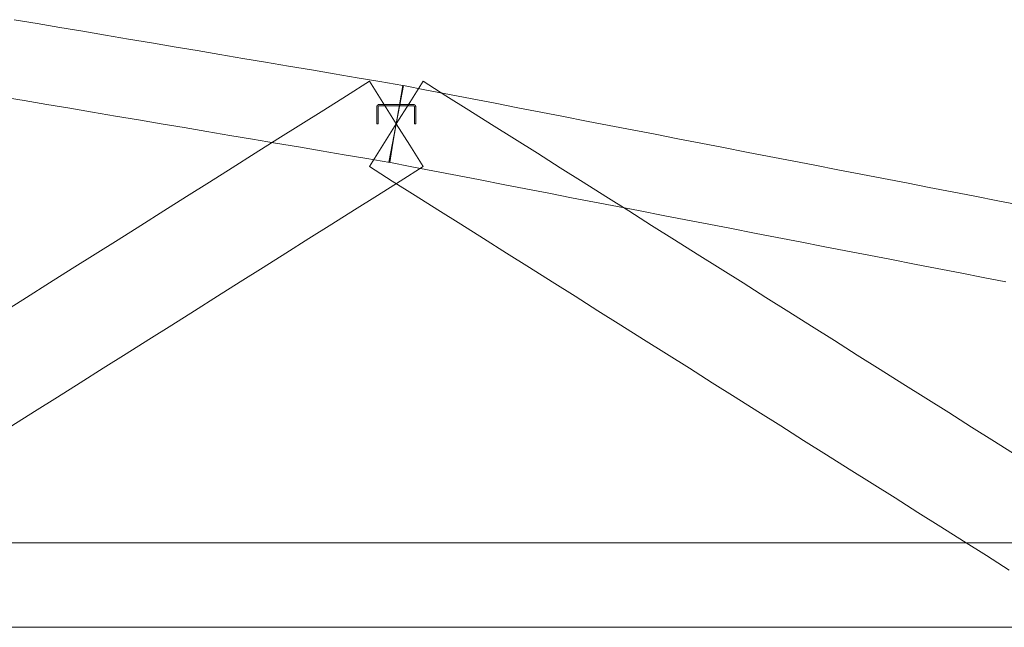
# Model space of a CAD drawing. Header units: millimetres. Extents: x -176817 to 571382, y -58489 to 156123.
# Tile 354 of 364: x 557670 to 560700, y -10110 to -8243. Entities that reach past the tile are written whole.
import ezdxf

# ---------------------------------------------------------------- set-up
doc = ezdxf.new("R2010")
doc.units = ezdxf.units.MM
doc.header["$LTSCALE"] = 0.2
doc.layers.add('ARF2000E0_BEARING_ROOF_KANTAVAT_KATTO', color=7, linetype='Continuous', lineweight=13)

msp = doc.modelspace()

# ---------------------------------------------------------------- linework, layer by layer
at = {"layer": 'ARF2000E0_BEARING_ROOF_KANTAVAT_KATTO'}
for points in [[(558808.6646, -8681.6977), (558818.6654, -8622.537), (558828.6662, -8563.3763), (558838.667, -8504.2157), (558848.6678, -8445.055), (558778.3553, -8433.1691), (558708.0428, -8421.2831), (558637.7303, -8409.3972), (558567.4178, -8397.5113), (558497.1053, -8385.6253), (558426.7928, -8373.7394), (558356.4803, -8361.8534), (558286.1678, -8349.9675), (558215.8553, -8338.0816), (558145.5428, -8326.1956), (558075.2303, -8314.3097), (558004.9178, -8302.4238), (557934.6053, -8290.5378), (557864.2928, -8278.6519), (557793.9803, -8266.7659), (557723.6678, -8254.88), (557653.3553, -8242.9941)], [(558911.2703, -8694.531), (558869.9683, -8628.9537), (558828.6662, -8563.3763), (558787.3641, -8497.799), (558746.0621, -8432.2216), (558675.7496, -8476.506), (558605.4371, -8520.7904), (558535.1246, -8565.0748), (558464.8121, -8609.3591), (558394.4996, -8653.6435), (558324.1871, -8697.9279), (558253.8746, -8742.2123), (558183.5621, -8786.4966), (558113.2496, -8830.781), (558042.9371, -8875.0654), (557972.6246, -8919.3498), (557902.3121, -8963.6341), (557831.9996, -9007.9185), (557761.6871, -9052.2029), (557691.3746, -9096.4873), (557621.0621, -9140.7716)], [(560739.3953, -9583.6154), (560669.0828, -9539.331), (560598.7703, -9495.0466), (560528.4578, -9450.7623), (560458.1453, -9406.4779), (560387.8328, -9362.1935), (560317.5203, -9317.9091), (560247.2078, -9273.6248), (560176.8953, -9229.3404), (560106.5828, -9185.056), (560036.2703, -9140.7716), (559965.9578, -9096.4873), (559895.6453, -9052.2029), (559825.3328, -9007.9185), (559755.0203, -8963.6341), (559684.7078, -8919.3498), (559614.3953, -8875.0654), (559544.0828, -8830.781), (559473.7703, -8786.4966), (559403.4578, -8742.2123), (559333.1453, -8697.9279), (559262.8328, -8653.6435), (559192.5203, -8609.3591), (559122.2078, -8565.0748), (559051.8953, -8520.7904), (558981.5828, -8476.506), (558911.2703, -8432.2216), (558869.9683, -8497.799), (558828.6662, -8563.3763), (558787.3641, -8628.9537), (558746.0621, -8694.531), (558816.3746, -8738.8154), (558886.6871, -8783.0998), (558956.9996, -8827.3842), (559027.3121, -8871.6685), (559097.6246, -8915.9529), (559167.9371, -8960.2373), (559238.2496, -9004.5217), (559308.5621, -9048.806), (559378.8746, -9093.0904), (559449.1871, -9137.3748), (559519.4996, -9181.6592), (559589.8121, -9225.9435), (559660.1246, -9270.2279), (559730.4371, -9314.5123), (559800.7496, -9358.7967), (559871.0621, -9403.081), (559941.3746, -9447.3654), (560011.6871, -9491.6498), (560081.9996, -9535.9342), (560152.3121, -9580.2185), (560222.6246, -9624.5029), (560292.9371, -9668.7873), (560363.2496, -9713.0717), (560433.5621, -9757.356), (560503.8746, -9801.6404), (560574.1871, -9845.9248), (560644.4996, -9890.2092), (560714.8121, -9934.4935)], [(560749.8971, -8812.8453), (560679.5846, -8799.2422), (560609.2721, -8785.6391), (560538.9596, -8772.036), (560468.6471, -8758.4328), (560398.3346, -8744.8297), (560328.0221, -8731.2266), (560257.7096, -8717.6235), (560187.3971, -8704.0203), (560117.0846, -8690.4172), (560046.7721, -8676.8141), (559976.4596, -8663.211), (559906.1471, -8649.6078), (559835.8346, -8636.0047), (559765.5221, -8622.4016), (559695.2096, -8608.7985), (559624.8971, -8595.1953), (559554.5846, -8581.5922), (559484.2721, -8567.9891), (559413.9596, -8554.386), (559343.6471, -8540.7828), (559273.3346, -8527.1797), (559203.0221, -8513.5766), (559132.7096, -8499.9735), (559062.3971, -8486.3703), (558992.0846, -8472.7672), (558921.7721, -8459.1641), (558851.4596, -8445.561), (558840.0629, -8504.4687), (558828.6662, -8563.3763), (558817.2695, -8622.284), (558805.8729, -8681.1917), (558876.1854, -8694.7948), (558946.4979, -8708.398), (559016.8104, -8722.0011), (559087.1229, -8735.6042), (559157.4354, -8749.2073), (559227.7479, -8762.8105), (559298.0604, -8776.4136), (559368.3729, -8790.0167), (559438.6854, -8803.6198), (559508.9979, -8817.223), (559579.3104, -8830.8261), (559649.6229, -8844.4292), (559719.9354, -8858.0323), (559790.2479, -8871.6355), (559860.5604, -8885.2386), (559930.8729, -8898.8417), (560001.1854, -8912.4448), (560071.4979, -8926.048), (560141.8104, -8939.6511), (560212.1229, -8953.2542), (560282.4354, -8966.8573), (560352.7479, -8980.4605), (560423.0604, -8994.0636), (560493.3729, -9007.6667), (560563.6854, -9021.2698), (560633.9979, -9034.873), (560704.3104, -9048.4761)], [(557613.3521, -8479.6367), (557683.6646, -8491.5227), (557753.9771, -8503.4086), (557824.2896, -8515.2945), (557894.6021, -8527.1805), (557964.9146, -8539.0664), (558035.2271, -8550.9524), (558105.5396, -8562.8383), (558175.8521, -8574.7242), (558246.1646, -8586.6102), (558316.4771, -8598.4961), (558386.7896, -8610.382), (558457.1021, -8622.268), (558527.4146, -8634.1539), (558597.7271, -8646.0399), (558668.0396, -8657.9258), (558738.3521, -8669.8117), (558808.6646, -8681.6977)], [(558768.6662, -8511.358), (558768.6662, -8563.3763), (558772.6662, -8563.3763), (558772.6662, -8511.358), (558772.6674, -8511.2596), (558772.671, -8511.1613), (558772.6771, -8511.0632), (558772.6855, -8510.9654), (558772.6963, -8510.8678), (558772.7095, -8510.7706), (558772.7251, -8510.6738), (558772.7431, -8510.5774), (558772.7634, -8510.4815), (558772.786, -8510.3861), (558772.811, -8510.2912), (558772.8383, -8510.1969), (558772.8679, -8510.1033), (558772.8999, -8510.0104), (558772.9341, -8509.9182), (558772.9707, -8509.8268), (558773.0095, -8509.7363), (558773.0504, -8509.6468), (558773.0935, -8509.5585), (558773.1388, -8509.4713), (558773.1861, -8509.3854), (558773.2355, -8509.3006), (558773.2869, -8509.2171), (558773.3404, -8509.1349), (558773.3958, -8509.0541), (558773.4533, -8508.9746), (558773.5126, -8508.8965), (558773.5739, -8508.8198), (558773.6371, -8508.7447), (558773.7022, -8508.6711), (558773.7691, -8508.599), (558773.8379, -8508.5285), (558773.9083, -8508.4597), (558773.9804, -8508.3928), (558774.054, -8508.3278), (558774.1291, -8508.2646), (558774.2057, -8508.2033), (558774.2837, -8508.1439), (558774.3631, -8508.0864), (558774.4439, -8508.031), (558774.5261, -8507.9775), (558774.6095, -8507.9261), (558774.6942, -8507.8767), (558774.7802, -8507.8294), (558774.8673, -8507.7841), (558774.9556, -8507.741), (558775.0449, -8507.7001), (558775.1354, -8507.6613), (558775.2268, -8507.6247), (558775.319, -8507.5904), (558775.4119, -8507.5585), (558775.5054, -8507.5288), (558775.5997, -8507.5015), (558775.6945, -8507.4765), (558775.7899, -8507.4538), (558775.8858, -8507.4335), (558775.9822, -8507.4156), (558776.0789, -8507.4), (558776.1761, -8507.3868), (558776.2736, -8507.376), (558776.3714, -8507.3675), (558776.4695, -8507.3615), (558776.5678, -8507.3578), (558776.6662, -8507.3566), (558828.6662, -8507.3566), (558880.6662, -8507.3566), (558880.7647, -8507.3578), (558880.863, -8507.3615), (558880.961, -8507.3675), (558881.0589, -8507.376), (558881.1564, -8507.3868), (558881.2536, -8507.4), (558881.3504, -8507.4156), (558881.4468, -8507.4336), (558881.5428, -8507.4539), (558881.6382, -8507.4766), (558881.733, -8507.5016), (558881.8273, -8507.5289), (558881.9209, -8507.5586), (558882.0138, -8507.5906), (558882.106, -8507.6248), (558882.1974, -8507.6614), (558882.2879, -8507.7002), (558882.3773, -8507.7412), (558882.4656, -8507.7844), (558882.5528, -8507.8296), (558882.6387, -8507.877), (558882.7234, -8507.9264), (558882.8069, -8507.9779), (558882.8891, -8508.0314), (558882.9699, -8508.0869), (558883.0494, -8508.1444), (558883.1274, -8508.2038), (558883.204, -8508.2651), (558883.2792, -8508.3284), (558883.3528, -8508.3935), (558883.4248, -8508.4605), (558883.4953, -8508.5293), (558883.564, -8508.5997), (558883.6309, -8508.6718), (558883.6959, -8508.7454), (558883.759, -8508.8206), (558883.8203, -8508.8972), (558883.8796, -8508.9752), (558883.937, -8509.0547), (558883.9925, -8509.1355), (558884.0459, -8509.2177), (558884.0973, -8509.3012), (558884.1466, -8509.3859), (558884.1939, -8509.4719), (558884.2391, -8509.559), (558884.2822, -8509.6473), (558884.3231, -8509.7367), (558884.3619, -8509.8272), (558884.3984, -8509.9186), (558884.4326, -8510.0107), (558884.4646, -8510.1037), (558884.4942, -8510.1973), (558884.5215, -8510.2915), (558884.5465, -8510.3863), (558884.5691, -8510.4817), (558884.5894, -8510.5776), (558884.6073, -8510.674), (558884.6229, -8510.7708), (558884.6361, -8510.868), (558884.6469, -8510.9655), (558884.6553, -8511.0633), (558884.6614, -8511.1613), (558884.665, -8511.2596), (558884.6662, -8511.358), (558884.6662, -8563.3763), (558888.6662, -8563.3763), (558888.6662, -8511.358), (558888.6638, -8511.1616), (558888.6566, -8510.9654), (558888.6445, -8510.7694), (558888.6277, -8510.5739), (558888.6061, -8510.3788), (558888.5797, -8510.1842), (558888.5485, -8509.9904), (558888.5126, -8509.7972), (558888.4719, -8509.6051), (558888.4266, -8509.414), (558888.3766, -8509.2243), (558888.322, -8509.0358), (558888.2627, -8508.8487), (558888.1989, -8508.6631), (558888.1306, -8508.479), (558888.0577, -8508.2967), (558887.9803, -8508.1158), (558887.8984, -8507.9371), (558887.8123, -8507.7604), (558887.7218, -8507.586), (558887.6271, -8507.4138), (558887.5282, -8507.244), (558887.4251, -8507.0766), (558887.3178, -8506.9117), (558887.2067, -8506.7497), (558887.0917, -8506.5905), (558886.9728, -8506.4343), (558886.8502, -8506.281), (558886.7238, -8506.1307), (558886.5938, -8505.9836), (558886.4601, -8505.8397), (558886.3229, -8505.6991), (558886.1825, -8505.562), (558886.0388, -8505.4285), (558885.8919, -8505.2985), (558885.7419, -8505.1723), (558885.5889, -8505.0497), (558885.4329, -8504.9309), (558885.2739, -8504.816), (558885.1121, -8504.7049), (558884.9475, -8504.5977), (558884.7804, -8504.4946), (558884.6108, -8504.3957), (558884.4388, -8504.301), (558884.2646, -8504.2105), (558884.0882, -8504.1243), (558883.9097, -8504.0425), (558883.7292, -8503.965), (558883.5465, -8503.8919), (558883.3622, -8503.8233), (558883.1763, -8503.7594), (558882.9889, -8503.7), (558882.8001, -8503.6452), (558882.61, -8503.5951), (558882.4187, -8503.5496), (558882.2262, -8503.5089), (558882.0332, -8503.4729), (558881.8394, -8503.4418), (558881.645, -8503.4153), (558881.45, -8503.3937), (558881.2545, -8503.3769), (558881.0587, -8503.3649), (558880.8625, -8503.3576), (558880.6662, -8503.3552), (558828.6662, -8503.3552), (558776.6662, -8503.3552), (558776.4698, -8503.3576), (558776.2735, -8503.3649), (558776.0776, -8503.3769), (558775.882, -8503.3938), (558775.6869, -8503.4154), (558775.4924, -8503.4418), (558775.2985, -8503.473), (558775.1054, -8503.509), (558774.9132, -8503.5497), (558774.7222, -8503.5951), (558774.5324, -8503.6451), (558774.344, -8503.6998), (558774.1569, -8503.7591), (558773.9713, -8503.823), (558773.7873, -8503.8914), (558773.605, -8503.9643), (558773.4242, -8504.0418), (558773.2454, -8504.1237), (558773.0688, -8504.21), (558772.8944, -8504.3005), (558772.7223, -8504.3953), (558772.5525, -8504.4943), (558772.3852, -8504.5975), (558772.2203, -8504.7048), (558772.0584, -8504.816), (558771.8993, -8504.9311), (558771.7431, -8505.0501), (558771.5898, -8505.1728), (558771.4397, -8505.2992), (558771.2926, -8505.4293), (558771.1488, -8505.5631), (558771.0082, -8505.7003), (558770.8712, -8505.8408), (558770.7378, -8505.9846), (558770.6079, -8506.1315), (558770.4817, -8506.2816), (558770.3592, -8506.4347), (558770.2405, -8506.5908), (558770.1256, -8506.7498), (558770.0146, -8506.9116), (558769.9075, -8507.0763), (558769.8045, -8507.2435), (558769.7057, -8507.4132), (558769.611, -8507.5851), (558769.5207, -8507.7594), (558769.4346, -8507.9358), (558769.3528, -8508.1144), (558769.2754, -8508.295), (558769.2023, -8508.4776), (558769.1338, -8508.662), (558769.0699, -8508.8479), (558769.0106, -8509.0353), (558768.9559, -8509.2241), (558768.9058, -8509.4142), (558768.8604, -8509.6055), (558768.8197, -8509.798), (558768.7838, -8509.9911), (558768.7526, -8510.1848), (558768.7263, -8510.3793), (558768.7047, -8510.5743), (558768.6878, -8510.7697), (558768.6758, -8510.9656), (558768.6686, -8511.1617), (558768.6662, -8511.358)], [(557645.6453, -9491.6498), (557715.9578, -9447.3654), (557786.2703, -9403.081), (557856.5828, -9358.7967), (557926.8953, -9314.5123), (557997.2078, -9270.2279), (558067.5203, -9225.9435), (558137.8328, -9181.6592), (558208.1453, -9137.3748), (558278.4578, -9093.0904), (558348.7703, -9048.806), (558419.0828, -9004.5217), (558489.3953, -8960.2373), (558559.7078, -8915.9529), (558630.0203, -8871.6685), (558700.3328, -8827.3842), (558770.6453, -8783.0998), (558840.9578, -8738.8154), (558911.2703, -8694.531)], [(560727.1037, -9850.4763), (560656.7912, -9850.4763), (560586.4787, -9850.4763), (560516.1662, -9850.4763), (560445.8537, -9850.4763), (560375.5412, -9850.4763), (560305.2287, -9850.4763), (560234.9162, -9850.4763), (560164.6037, -9850.4763), (560094.2912, -9850.4763), (560023.9787, -9850.4763), (559953.6662, -9850.4763), (559883.3537, -9850.4763), (559813.0412, -9850.4763), (559742.7287, -9850.4763), (559672.4162, -9850.4763), (559602.1037, -9850.4763), (559531.7912, -9850.4763), (559461.4787, -9850.4763), (559391.1662, -9850.4763), (559320.8537, -9850.4763), (559250.5412, -9850.4763), (559180.2287, -9850.4763), (559109.9162, -9850.4763), (559039.6037, -9850.4763), (558969.2912, -9850.4763), (558898.9787, -9850.4763), (558828.6662, -9850.4763), (558758.3537, -9850.4763), (558688.0412, -9850.4763), (558617.7287, -9850.4763), (558547.4162, -9850.4763), (558477.1037, -9850.4763), (558406.7912, -9850.4763), (558336.4787, -9850.4763), (558266.1662, -9850.4763), (558195.8537, -9850.4763), (558125.5412, -9850.4763), (558055.2287, -9850.4763), (557984.9162, -9850.4763), (557914.6037, -9850.4763), (557844.2912, -9850.4763), (557773.9787, -9850.4763), (557703.6662, -9850.4763), (557633.3537, -9850.4763)], [(557633.3537, -10110.4763), (557703.6662, -10110.4763), (557773.9787, -10110.4763), (557844.2912, -10110.4763), (557914.6037, -10110.4763), (557984.9162, -10110.4763), (558055.2287, -10110.4763), (558125.5412, -10110.4763), (558195.8537, -10110.4763), (558266.1662, -10110.4763), (558336.4787, -10110.4763), (558406.7912, -10110.4763), (558477.1037, -10110.4763), (558547.4162, -10110.4763), (558617.7287, -10110.4763), (558688.0412, -10110.4763), (558758.3537, -10110.4763), (558828.6662, -10110.4763), (558898.9787, -10110.4763), (558969.2912, -10110.4763), (559039.6037, -10110.4763), (559109.9162, -10110.4763), (559180.2287, -10110.4763), (559250.5412, -10110.4763), (559320.8537, -10110.4763), (559391.1662, -10110.4763), (559461.4787, -10110.4763), (559531.7912, -10110.4763), (559602.1037, -10110.4763), (559672.4162, -10110.4763), (559742.7287, -10110.4763), (559813.0412, -10110.4763), (559883.3537, -10110.4763), (559953.6662, -10110.4763), (560023.9787, -10110.4763), (560094.2912, -10110.4763), (560164.6037, -10110.4763), (560234.9162, -10110.4763), (560305.2287, -10110.4763), (560375.5412, -10110.4763), (560445.8537, -10110.4763), (560516.1662, -10110.4763), (560586.4787, -10110.4763), (560656.7912, -10110.4763), (560727.1037, -10110.4763)]]:
    msp.add_lwpolyline(points, dxfattribs=at)

doc.saveas('drawing.dxf')
